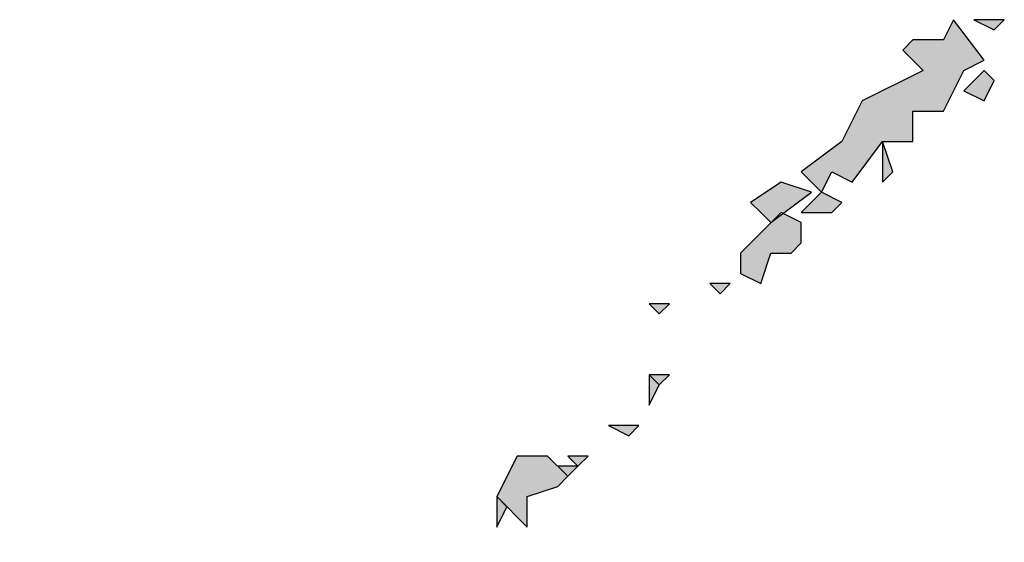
# Model space of a CAD drawing. Extents: x 797781 to 1255204, y 21234 to 1024248.
# Tile 959 of 1056: x 1151644 to 1151671, y 606096 to 606111. Entities that reach past the tile are written whole.
import ezdxf

# ---------------------------------------------------------------- set-up
doc = ezdxf.new("R2010")
doc.units = 0
doc.header["$LTSCALE"] = 1000
doc.header["$MEASUREMENT"] = 0
doc.layers.add('PUB_TEXT', color=7, linetype='Continuous')

# ---------------------------------------------------------------- blocks, each defined once
blk = doc.blocks.new('A$C59021D72')
at = {"linetype": 'Continuous'}
h = blk.add_hatch(color=256, dxfattribs=at)
h.paths.add_polyline_path([(1456.442, 489.836), (1455.872, 490.406), (1455.872, 489.266)])
h.paths.add_polyline_path([(1442.756, 502.952), (1442.186, 503.522), (1440.475, 503.522), (1439.905, 502.381), (1441.616, 500.1), (1444.467, 500.671), (1442.756, 501.241)])
h.paths.add_polyline_path([(1441.046, 504.662), (1440.475, 505.233), (1438.765, 505.233), (1437.624, 503.522), (1438.765, 501.811)])
h.paths.add_polyline_path([(1439.335, 506.943), (1438.765, 507.514), (1438.765, 506.373)])
h.paths.add_polyline_path([(1437.624, 506.943), (1435.914, 508.084), (1434.773, 505.233), (1436.484, 503.522), (1437.624, 503.522), (1438.765, 505.233)])
h.paths.add_polyline_path([(1437.624, 508.084), (1437.054, 508.654), (1437.054, 507.514)])
h.paths.add_polyline_path([(1435.343, 508.084), (1434.773, 508.654), (1434.773, 506.943)])
h.paths.add_polyline_path([(1426.79, 516.067), (1425.649, 516.637), (1425.079, 516.067)], flags=17)
h.paths.add_polyline_path([(1424.509, 519.489), (1423.938, 520.059), (1422.798, 518.918), (1422.798, 517.208), (1425.079, 516.067), (1426.79, 517.778), (1425.079, 517.778)])
h.paths.add_polyline_path([(1423.938, 520.059), (1423.368, 520.629), (1423.368, 519.489)])
h.paths.add_polyline_path([(1423.368, 520.629), (1422.798, 521.199), (1422.798, 520.059)])
h.paths.add_polyline_path([(1421.658, 523.48), (1421.087, 524.051), (1421.087, 522.34)])
h.paths.add_polyline_path([(1419.947, 524.621), (1418.806, 525.191), (1418.236, 524.621)])
h.paths.add_polyline_path([(1418.806, 525.191), (1418.236, 525.761), (1418.236, 524.621)])
h.paths.add_polyline_path([(1414.815, 525.191), (1414.244, 525.761), (1414.244, 524.621)])
h.paths.add_polyline_path([(1413.674, 528.612), (1413.104, 529.183), (1413.104, 528.042)])
h.paths.add_polyline_path([(1409.112, 530.893), (1409.682, 531.464), (1407.972, 533.745), (1407.402, 532.034), (1408.542, 530.323)])
h.paths.add_polyline_path([(1411.393, 532.604), (1410.823, 533.174), (1409.682, 533.174), (1409.112, 532.034), (1411.393, 529.753), (1412.534, 529.753), (1413.104, 530.893), (1411.393, 531.464)])
h.paths.add_polyline_path([(1409.112, 534.885), (1408.542, 535.455), (1407.972, 534.315), (1409.112, 533.174)])
h.paths.add_polyline_path([(1407.402, 537.736), (1406.831, 538.307), (1405.121, 537.736)], flags=17)
h.paths.add_polyline_path([(1401.129, 542.298), (1400.559, 543.439), (1398.278, 541.728), (1399.418, 541.158), (1399.418, 539.447), (1399.988, 538.877), (1401.129, 540.017), (1402.84, 536.596), (1405.121, 535.455), (1406.831, 533.174), (1407.972, 534.315), (1406.831, 534.885), (1407.402, 536.026), (1405.121, 537.736), (1405.121, 539.447), (1403.41, 539.447), (1403.41, 541.158)])
h.paths.add_polyline_path([(1402.84, 543.439), (1401.699, 544.009), (1401.129, 543.439), (1402.269, 542.298)])
h.paths.add_polyline_path([(1398.848, 544.009), (1398.278, 544.579), (1398.278, 542.868)])
at = {"linetype": 'Continuous', "elevation": 0}
for points in [[(1398.848, 544.009), (1398.278, 544.579), (1398.278, 542.868), (1398.848, 544.009)], [(1402.84, 543.439), (1401.699, 544.009), (1401.129, 543.439), (1402.269, 542.298), (1402.84, 543.439)], [(1401.129, 542.298), (1400.559, 543.439), (1398.278, 541.728), (1399.418, 541.158), (1399.418, 539.447), (1399.988, 538.877), (1401.129, 540.017), (1402.84, 536.596), (1405.121, 535.455), (1406.831, 533.174), (1407.972, 534.315), (1406.831, 534.885), (1407.402, 536.026), (1405.121, 537.736), (1405.121, 539.447), (1403.41, 539.447), (1403.41, 541.158), (1401.129, 542.298)], [(1407.402, 537.736), (1406.831, 538.307), (1405.121, 537.736), (1407.402, 537.736)], [(1409.112, 534.885), (1408.542, 535.455), (1407.972, 534.315), (1409.112, 533.174), (1409.112, 534.885)], [(1409.112, 530.893), (1409.682, 531.464), (1407.972, 533.745), (1407.402, 532.034), (1408.542, 530.323), (1409.112, 530.893)], [(1411.393, 532.604), (1410.823, 533.174), (1409.682, 533.174), (1409.112, 532.034), (1411.393, 529.753), (1412.534, 529.753), (1413.104, 530.893), (1411.393, 531.464), (1411.393, 532.604)], [(1413.674, 528.612), (1413.104, 529.183), (1413.104, 528.042), (1413.674, 528.612)], [(1414.815, 525.191), (1414.244, 525.761), (1414.244, 524.621), (1414.815, 525.191)], [(1418.806, 525.191), (1418.236, 525.761), (1418.236, 524.621), (1418.806, 525.191)], [(1419.947, 524.621), (1418.806, 525.191), (1418.236, 524.621), (1419.947, 524.621)], [(1421.658, 523.48), (1421.087, 524.051), (1421.087, 522.34), (1421.658, 523.48)], [(1423.368, 520.629), (1422.798, 521.199), (1422.798, 520.059), (1423.368, 520.629)], [(1423.938, 520.059), (1423.368, 520.629), (1423.368, 519.489), (1423.938, 520.059)], [(1424.509, 519.489), (1423.938, 520.059), (1422.798, 518.918), (1422.798, 517.208), (1425.079, 516.067), (1426.79, 517.778), (1425.079, 517.778), (1424.509, 519.489)], [(1426.79, 516.067), (1425.649, 516.637), (1425.079, 516.067), (1426.79, 516.067)]]:
    blk.add_lwpolyline(points, dxfattribs=at)
blk = doc.blocks.new('230303生产综合楼-平面图_t8$0$图签')
at = {"layer": 'PUB_TEXT'}
blk.add_blockref('A$C59021D72', (-2594.442, 9477.465), dxfattribs=at)

msp = doc.modelspace()

# ---------------------------------------------------------------- block references
at = {"xscale": 0.5, "yscale": 0.5, "zscale": 0.5, "rotation": 270}
msp.add_blockref('230303生产综合楼-平面图_t8$0$图签', (1146660.444, 605513.078), dxfattribs=at)

doc.saveas('drawing.dxf')
